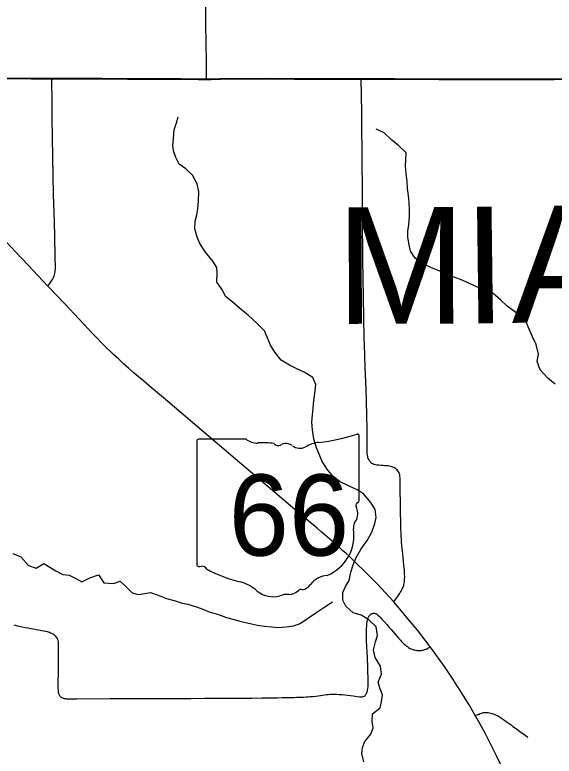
# Model space of a CAD drawing. Extents: x -87 to 2145, y -2128 to 440.
# Drawn here: x 904.023 to 904.9, y 242.673 to 243.878 of the extents above; entities that cross this region are included whole.
import ezdxf

# ---------------------------------------------------------------- set-up
doc = ezdxf.new("R2010")
doc.units = 0
for name, color, linetype in [('GM_X_County_Road', 7, 'Continuous'), ('GM_X_County_Text', 7, 'Continuous'), ('GM_X_Minor_River', 7, 'Continuous'), ('GM_X_State_Location', 7, 'Continuous'), ('GM_X_State_Route', 7, 'Continuous'), ('GM_X_State_Shield', 7, 'Continuous'), ('GM_X_Township_Road', 7, 'Continuous'), ('GM_X_Township_Text', 7, 'Continuous'), ('SH_Cut_Line', 7, 'Continuous')]:
    doc.layers.add(name, color=color, linetype=linetype)

msp = doc.modelspace()

# ---------------------------------------------------------------- linework, layer by layer
at = {"layer": 'GM_X_County_Road'}
for points in [[(903.7654, 243.7759), (903.777, 243.7758), (903.826, 243.7752), (903.8459, 243.775), (903.8627, 243.775), (903.8807, 243.7748), (903.9136, 243.7747), (903.9397, 243.7746), (903.972, 243.7745), (904.0074, 243.7745), (904.049, 243.7742), (904.0726, 243.774), (904.0847, 243.7741)], [(904.0847, 243.7741), (904.095, 243.7741), (904.1329, 243.774), (904.1652, 243.7739), (904.2062, 243.7738), (904.2435, 243.7736), (904.2659, 243.7735), (904.2938, 243.7734), (904.3218, 243.7732), (904.3348, 243.7732)], [(904.3348, 243.7732), (904.3423, 243.7732), (904.3572, 243.7734), (904.4026, 243.7739), (904.438, 243.7739), (904.4771, 243.7738), (904.5162, 243.7737), (904.5622, 243.7737), (904.5863, 243.7735)], [(904.5863, 243.7735), (904.5889, 243.7735), (904.6169, 243.7734), (904.6405, 243.7734), (904.7126, 243.773), (904.7399, 243.773), (904.8021, 243.773), (904.8493, 243.7731), (904.8648, 243.7732), (904.8996, 243.7732), (904.9319, 243.7734)], [(904.7716, 242.739), (904.778, 242.7416), (904.7798, 242.7424), (904.7818, 242.743), (904.7834, 242.7434), (904.7851, 242.7438), (904.7866, 242.744), (904.7886, 242.7442), (904.7904, 242.7441), (904.7926, 242.7439), (904.7947, 242.7436), (904.7967, 242.7431), (904.7984, 242.7426), (904.8006, 242.7418), (904.8024, 242.7411), (904.8045, 242.7402), (904.8069, 242.739), (904.8091, 242.7379), (904.8128, 242.7358)], [(904.8128, 242.7358), (904.8144, 242.7347), (904.8157, 242.7338), (904.8174, 242.7326), (904.8188, 242.7316), (904.8211, 242.7301), (904.8234, 242.7284), (904.8265, 242.7262), (904.8297, 242.7238), (904.8329, 242.7214), (904.8368, 242.7185), (904.8414, 242.7153), (904.8462, 242.7118), (904.8507, 242.7086), (904.8571, 242.7041)]]:
    msp.add_lwpolyline(points, dxfattribs=at)
at = {"layer": 'GM_X_Minor_River'}
for points in [[(904.2903, 243.6357), (904.2848, 243.6461), (904.2808, 243.6569), (904.2799, 243.6664), (904.2809, 243.6767), (904.282, 243.6911), (904.286, 243.7029), (904.2885, 243.7123)], [(904.6594, 243.654), (904.6463, 243.6661), (904.6358, 243.6747), (904.6235, 243.6864), (904.6103, 243.6921)], [(904.9014, 243.2776), (904.8898, 243.2877), (904.8771, 243.3009), (904.8721, 243.3144), (904.8746, 243.3265), (904.8704, 243.3422), (904.8646, 243.3545), (904.8592, 243.3672), (904.853, 243.3811), (904.8377, 243.3944), (904.8234, 243.4046), (904.8133, 243.4143), (904.7999, 243.4257), (904.7851, 243.431), (904.7723, 243.4366), (904.7599, 243.4426), (904.7478, 243.4482), (904.7357, 243.4523), (904.7248, 243.4575), (904.7142, 243.4615), (904.6991, 243.4676), (904.6867, 243.4732), (904.6739, 243.4826), (904.6665, 243.4938), (904.6634, 243.5072), (904.6621, 243.5172), (904.6619, 243.5267), (904.6633, 243.537), (904.6644, 243.5506), (904.6646, 243.5605), (904.6641, 243.5739), (904.6632, 243.5846), (904.6615, 243.5957), (904.6607, 243.6079), (904.659, 243.6197), (904.6582, 243.6327), (904.6587, 243.6422), (904.6594, 243.654)], [(904.5904, 242.6641), (904.5873, 242.6775), (904.5883, 242.6869), (904.5919, 242.6967), (904.6017, 242.709), (904.6057, 242.7192), (904.604, 242.7295), (904.6043, 242.742), (904.6167, 242.7516), (904.6192, 242.7622), (904.6206, 242.7724), (904.6163, 242.7839), (904.6138, 242.7935), (904.6191, 242.8063), (904.6175, 242.8196), (904.6086, 242.8335), (904.6062, 242.8461), (904.6096, 242.8589), (904.6128, 242.8691), (904.6105, 242.8832), (904.5986, 242.8949), (904.5861, 242.9021), (904.5733, 242.9062), (904.5609, 242.9167), (904.5562, 242.9267), (904.5565, 242.9389), (904.5605, 242.9487), (904.5664, 242.9588), (904.5694, 242.972), (904.5731, 242.9841), (904.5779, 242.9958), (904.5859, 243.01), (904.5957, 243.0239), (904.6032, 243.0374), (904.6085, 243.0514), (904.6106, 243.0608), (904.6086, 243.0738), (904.602, 243.0854), (904.5901, 243.0993), (904.5796, 243.106), (904.5645, 243.1132), (904.5517, 243.1192), (904.5404, 243.1279), (904.5304, 243.1403), (904.5223, 243.153), (904.5176, 243.1638), (904.5133, 243.1745), (904.509, 243.1887), (904.5071, 243.2036), (904.5058, 243.2158), (904.5068, 243.2279), (904.5078, 243.2386), (904.5093, 243.2515), (904.5111, 243.267), (904.5125, 243.2773), (904.5074, 243.2884), (904.4935, 243.2971), (904.4803, 243.3031), (904.4694, 243.3087), (904.4562, 243.3166), (904.4455, 243.3298), (904.4385, 243.341), (904.4334, 243.3541), (904.4287, 243.3645), (904.4168, 243.3765), (904.4022, 243.3898), (904.3917, 243.3984), (904.3783, 243.4102), (904.3656, 243.4204), (904.3608, 243.4308), (904.3516, 243.4435), (904.3519, 243.458), (904.3514, 243.4675), (904.3447, 243.4776), (904.3329, 243.4923), (904.3236, 243.5066), (904.3193, 243.5166), (904.3158, 243.5304), (904.3164, 243.5429), (904.319, 243.5532), (904.3207, 243.5627), (904.3217, 243.5752), (904.3224, 243.5904), (904.3197, 243.6034), (904.3116, 243.6173), (904.3008, 243.6279), (904.2903, 243.6357)], [(904.0197, 243.0026), (904.0329, 242.9969), (904.0451, 242.9833), (904.0576, 242.9789), (904.07, 242.9862), (904.0895, 242.9743), (904.1012, 242.9683), (904.1111, 242.9673), (904.1224, 242.9617), (904.1322, 242.9565), (904.1449, 242.9631), (904.1591, 242.9677), (904.1675, 242.9546), (904.1835, 242.9538), (904.1943, 242.9573), (904.2043, 242.9476), (904.214, 242.9386), (904.2243, 242.9361), (904.2338, 242.9374), (904.2438, 242.9394), (904.2562, 242.935), (904.2698, 242.9293), (904.2823, 242.9263), (904.2948, 242.9219), (904.3043, 242.9201), (904.3183, 242.9156), (904.3285, 242.9119), (904.3391, 242.9079), (904.3542, 242.9034), (904.367, 242.8985), (904.3776, 242.8956), (904.3909, 242.8918), (904.4076, 242.888), (904.4178, 242.8859), (904.4288, 242.8845), (904.4402, 242.8831), (904.4513, 242.8824), (904.4642, 242.8833), (904.4768, 242.8852), (904.4868, 242.8888), (904.5007, 242.898), (904.5139, 242.9072), (904.527, 242.9156), (904.5394, 242.9237)]]:
    msp.add_lwpolyline(points, dxfattribs=at)
at = {"layer": 'GM_X_State_Route'}
for points in [[(904.1514, 243.3582), (904.1493, 243.3604), (904.1046, 243.4078), (904.0767, 243.4372), (904.0528, 243.4626), (904.0167, 243.5008), (903.9828, 243.5367), (903.9298, 243.5927), (903.883, 243.6428), (903.8538, 243.6758), (903.8316, 243.7007), (903.805, 243.7304), (903.7762, 243.7635), (903.7654, 243.7759)], [(904.5906, 242.9747), (904.5885, 242.9769), (904.5818, 242.9833), (904.576, 242.9889), (904.5712, 242.9934), (904.5663, 242.998), (904.5616, 243.0023), (904.5562, 243.007), (904.5502, 243.0126), (904.5431, 243.0188), (904.535, 243.026), (904.5274, 243.0324), (904.5209, 243.038), (904.5143, 243.0435), (904.4876, 243.0662), (904.4673, 243.0834), (904.4458, 243.1016), (904.4061, 243.1351), (904.3812, 243.1566), (904.3156, 243.2122), (904.2679, 243.2527), (904.2453, 243.2717), (904.2325, 243.2826), (904.2242, 243.2897), (904.2169, 243.2958), (904.2078, 243.3037), (904.1997, 243.3109), (904.1919, 243.3182), (904.1834, 243.3262), (904.1684, 243.3408), (904.1514, 243.3582)], [(904.6984, 242.8508), (904.6901, 242.8615), (904.678, 242.8772), (904.6626, 242.896), (904.6534, 242.9069), (904.6391, 242.924), (904.626, 242.9382), (904.6187, 242.946), (904.6129, 242.9521), (904.6077, 242.9575), (904.6008, 242.9645), (904.5949, 242.9704), (904.5906, 242.9747)], [(904.7443, 242.784), (904.7427, 242.7866), (904.7373, 242.7952), (904.7366, 242.7962), (904.7213, 242.8189), (904.7003, 242.8482), (904.6984, 242.8508)], [(904.9465, 242.3679), (904.9377, 242.3866), (904.9311, 242.4009), (904.905, 242.4579), (904.8643, 242.547), (904.8145, 242.6557), (904.8065, 242.6726), (904.7948, 242.6963), (904.7875, 242.7104), (904.774, 242.7349), (904.7716, 242.739), (904.7615, 242.7564), (904.7524, 242.7713), (904.7443, 242.784)]]:
    msp.add_lwpolyline(points, dxfattribs=at)
at = {"layer": 'GM_X_State_Shield'}
for p, q in [((904.3989, 243.1885), (904.3217, 243.1885)), ((904.5828, 243.0888), (904.5828, 243.1935)), ((904.3191, 243.1851), (904.3191, 242.9849)), ((904.5827, 243.0888), (904.5828, 243.0888))]:
    msp.add_line(p, q, dxfattribs=at)
for centre, radius, start, end in [((904.3221, 243.1855), 0.00305, 98.1301, 188.1301), ((904.4173, 243.2117), 0.0296, 231.6195, 271.1119), ((904.4888, 243.4613), 0.2796, 275.8445, 288.9065), ((904.5798, 243.1939), 0.00294, 351.8621, 97.738), ((904.4271, 243.0762), 0.1064, 80.4867, 94.9883), ((904.4513, 243.1865), 0.00855, 219.7921, 297.1024), ((904.4638, 243.1634), 0.0178, 54.4667, 119.1411), ((904.4868, 243.1951), 0.0214, 233.8562, 294.8282), ((904.5245, 243.1274), 0.0563, 97.3462, 120.7689), ((904.5821, 243.0811), 0.00454, 107.944, 210.337), ((904.5532, 243.0679), 0.0273, 340.033, 23.6496), ((904.5796, 243.0884), 0.00314, 289.6038, 7.7341), ((904.5933, 243.045), 0.0198, 136.8065, 186.9296), ((904.5045, 243.0317), 0.0699, 292.3089, 8.9858), ((904.3221, 242.9845), 0.00308, 171.9584, 258.3066), ((904.3226, 243.005), 0.0235, 267.339, 280.6039), ((904.3274, 242.9734), 0.00848, 29.7484, 93.2717), ((904.4345, 243.1532), 0.2019, 240.4129, 257.1985), ((904.534, 242.9288), 0.0383, 94.4031, 142.5768), ((904.3743, 242.895), 0.0632, 47.1842, 75.836), ((904.4855, 242.9655), 0.0226, 282.8732, 323.2771), ((904.4426, 242.9724), 0.0401, 230.7004, 286.2918), ((904.4658, 242.9032), 0.0329, 85.6951, 111.2099), ((904.4687, 242.9574), 0.0214, 268.777, 315.5493), ((904.488, 242.938), 0.00601, 65.7517, 132.6484)]:
    msp.add_arc(centre, radius, start, end, dxfattribs=at)
at = {"layer": 'GM_X_Township_Road'}
for points in [[(904.3348, 243.7732), (904.3348, 243.7788), (904.3348, 243.7806), (904.3346, 243.8049), (904.3342, 243.8291), (904.3338, 243.867), (904.3337, 243.9037)], [(904.0767, 243.4372), (904.0801, 243.4417), (904.0818, 243.444), (904.0833, 243.4463), (904.0843, 243.4482), (904.0854, 243.4502), (904.0863, 243.4522), (904.087, 243.4541), (904.0875, 243.456), (904.088, 243.4581), (904.0884, 243.4603), (904.0887, 243.4625), (904.0889, 243.4653), (904.0891, 243.469), (904.0888, 243.4824), (904.0879, 243.5199), (904.087, 243.5582), (904.0861, 243.5858), (904.0844, 243.6782), (904.0839, 243.712), (904.0835, 243.7395), (904.083, 243.7688), (904.0829, 243.7699), (904.0831, 243.7716), (904.0834, 243.7725), (904.084, 243.7732), (904.0847, 243.7741)], [(904.5913, 243.3418), (904.591, 243.3519), (904.5896, 243.4196), (904.589, 243.4805), (904.5882, 243.5494), (904.588, 243.5817), (904.588, 243.6078), (904.5879, 243.6271), (904.5877, 243.6526), (904.5872, 243.6973), (904.587, 243.7184), (904.5868, 243.7482), (904.5863, 243.7735)], [(904.6391, 242.924), (904.646, 242.9336), (904.6482, 242.9369), (904.6496, 242.9391), (904.6509, 242.9412), (904.6524, 242.9437), (904.6535, 242.946), (904.6544, 242.948), (904.6552, 242.95), (904.6557, 242.9523), (904.6561, 242.9545), (904.6565, 242.9566), (904.6567, 242.9609), (904.6568, 242.9643), (904.6567, 242.9693), (904.6563, 242.9758), (904.6557, 242.9836), (904.6543, 242.9958), (904.653, 243.0067), (904.6523, 243.0147), (904.6517, 243.0226), (904.6511, 243.034), (904.6507, 243.0437), (904.6503, 243.0553), (904.6501, 243.0673), (904.6499, 243.0747), (904.6499, 243.0807), (904.6497, 243.1091), (904.6496, 243.1202), (904.6493, 243.1251), (904.649, 243.1284), (904.6487, 243.1304), (904.6483, 243.1322), (904.6476, 243.1339), (904.6468, 243.1355), (904.6457, 243.1371), (904.6445, 243.1385), (904.6432, 243.1397), (904.6419, 243.1408), (904.6404, 243.1417), (904.639, 243.1425), (904.6377, 243.1431), (904.6358, 243.1436), (904.6345, 243.144), (904.6323, 243.1445), (904.6298, 243.1448), (904.6275, 243.145), (904.6248, 243.1452), (904.622, 243.1454), (904.6183, 243.1456), (904.6147, 243.1459), (904.6115, 243.1463), (904.6091, 243.1467), (904.6068, 243.1474), (904.6053, 243.1481), (904.6036, 243.149), (904.6023, 243.15), (904.601, 243.1513), (904.5999, 243.1526), (904.5992, 243.1537), (904.5984, 243.1551), (904.5977, 243.1565), (904.5971, 243.1581), (904.5967, 243.1602), (904.5963, 243.1624), (904.596, 243.165), (904.596, 243.1672), (904.5959, 243.17), (904.5959, 243.1743), (904.5958, 243.2046), (904.5948, 243.2497), (904.5941, 243.2699), (904.5925, 243.3047), (904.5913, 243.3418)], [(904.5923, 242.7718), (904.593, 242.7727), (904.5938, 242.7736), (904.5946, 242.7751), (904.5954, 242.7768), (904.5961, 242.7787), (904.5966, 242.7806), (904.5969, 242.7825), (904.5972, 242.7871), (904.5974, 242.7907), (904.5974, 242.7944), (904.5971, 242.8168), (904.5964, 242.8336), (904.5955, 242.851), (904.595, 242.8615), (904.5949, 242.8687), (904.5949, 242.8789), (904.5952, 242.8863), (904.5955, 242.8886), (904.5958, 242.8915), (904.5962, 242.8939), (904.5967, 242.8959), (904.5974, 242.8979), (904.5979, 242.8991), (904.5985, 242.9002), (904.5992, 242.9012), (904.5999, 242.9021), (904.6007, 242.903), (904.6015, 242.9038), (904.6026, 242.9044), (904.6037, 242.9049), (904.6048, 242.9052), (904.6058, 242.9053), (904.6068, 242.9053), (904.6077, 242.9053), (904.6087, 242.9051), (904.6099, 242.9048), (904.6109, 242.9043), (904.612, 242.9035), (904.6134, 242.9024), (904.6153, 242.9007), (904.617, 242.8989), (904.6193, 242.8965), (904.6229, 242.8925), (904.6276, 242.8871), (904.6315, 242.8825), (904.6346, 242.8789), (904.6411, 242.8714), (904.6466, 242.8651), (904.6498, 242.8615), (904.6519, 242.8593), (904.6538, 242.8574), (904.6556, 242.8557), (904.6575, 242.854), (904.6593, 242.8526), (904.6612, 242.8512), (904.6629, 242.85), (904.6648, 242.8489), (904.6669, 242.8478), (904.6691, 242.8469), (904.6711, 242.8461), (904.6728, 242.8457), (904.6747, 242.8452), (904.6766, 242.8449), (904.6784, 242.8447), (904.6802, 242.8446), (904.6817, 242.8447), (904.6839, 242.8449), (904.6859, 242.8452), (904.6879, 242.8457), (904.6897, 242.8464), (904.6915, 242.8471), (904.6943, 242.8486), (904.6984, 242.8508)], [(904.0213, 242.8864), (904.0272, 242.8851), (904.0348, 242.8834), (904.0398, 242.8823), (904.0441, 242.8815), (904.049, 242.8806), (904.0533, 242.8799), (904.0575, 242.8791), (904.0622, 242.8783), (904.0661, 242.8776), (904.0702, 242.8767), (904.0729, 242.8762), (904.0755, 242.8756), (904.0773, 242.8751), (904.0792, 242.8745), (904.0811, 242.8738), (904.0825, 242.8731), (904.0839, 242.8724), (904.0851, 242.8717), (904.0864, 242.8708), (904.0875, 242.8699), (904.0887, 242.8687), (904.0899, 242.8673), (904.0908, 242.8659), (904.0916, 242.8645), (904.0924, 242.8628), (904.0929, 242.8614), (904.0934, 242.8595), (904.0935, 242.8572), (904.0935, 242.8548), (904.0935, 242.8503), (904.0934, 242.8452), (904.0933, 242.829), (904.0933, 242.8266), (904.0932, 242.8179), (904.0931, 242.7839), (904.0933, 242.7801), (904.0934, 242.7781), (904.0937, 242.7764), (904.0941, 242.775), (904.0946, 242.7736), (904.0951, 242.7726), (904.0955, 242.7718), (904.0961, 242.7709), (904.0968, 242.7701), (904.0975, 242.7695)], [(904.0975, 242.7695), (904.0984, 242.7689), (904.0994, 242.7684), (904.1007, 242.7678), (904.1018, 242.7674), (904.1032, 242.767), (904.1047, 242.7667), (904.1067, 242.7664), (904.1091, 242.7663), (904.112, 242.7662), (904.1177, 242.7662), (904.1239, 242.7663), (904.1778, 242.7668), (904.2338, 242.7667), (904.2884, 242.7668), (904.3089, 242.7668), (904.3313, 242.7671), (904.3574, 242.7672), (904.3748, 242.7673), (904.3858, 242.7674), (904.3971, 242.7674), (904.4088, 242.7676), (904.4244, 242.7677), (904.439, 242.7678), (904.4502, 242.7681), (904.4578, 242.7682), (904.4654, 242.7684), (904.4721, 242.7686), (904.4772, 242.7687), (904.4807, 242.7688), (904.4843, 242.7689), (904.4884, 242.769), (904.4924, 242.7692), (904.4965, 242.7694), (904.4999, 242.7696), (904.5032, 242.7699), (904.5076, 242.7703), (904.5122, 242.7708), (904.5164, 242.7713), (904.5202, 242.7718), (904.5238, 242.7723), (904.5266, 242.7727), (904.5294, 242.7731), (904.5323, 242.7734), (904.5357, 242.7737), (904.5394, 242.7738), (904.5426, 242.7738), (904.5465, 242.7737), (904.5505, 242.7735), (904.555, 242.7732), (904.5595, 242.7727), (904.564, 242.7721), (904.5686, 242.7715), (904.5733, 242.7709), (904.5794, 242.77), (904.5834, 242.7695), (904.5853, 242.7694), (904.5871, 242.7695), (904.5883, 242.7696), (904.5895, 242.77), (904.5908, 242.7707), (904.5923, 242.7718)]]:
    msp.add_lwpolyline(points, dxfattribs=at)
at = {"layer": 'GM_X_Township_Text'}
for points in [[(904.0072, 243.7751), (904.0488, 243.7747), (904.0724, 243.7746), (904.0845, 243.7746), (904.0948, 243.7746), (904.1327, 243.7745), (904.165, 243.7745), (904.206, 243.7743), (904.2433, 243.7741), (904.2656, 243.7741), (904.2936, 243.7739), (904.3216, 243.7737), (904.3346, 243.7738), (904.3421, 243.7738), (904.357, 243.7739), (904.4023, 243.7744), (904.4377, 243.7745), (904.4769, 243.7743), (904.516, 243.7742), (904.562, 243.7743), (904.586, 243.774), (904.5887, 243.774), (904.6167, 243.7739), (904.6403, 243.7739), (904.7123, 243.7735), (904.7397, 243.7735), (904.8018, 243.7735), (904.849, 243.7737), (904.8646, 243.7738), (904.8994, 243.7737), (904.9317, 243.7739)], [(904.9317, 243.7739), (904.8994, 243.7737), (904.8646, 243.7738), (904.849, 243.7737), (904.8018, 243.7735), (904.7397, 243.7735), (904.7123, 243.7735), (904.6403, 243.7739), (904.6167, 243.7739), (904.5887, 243.774), (904.586, 243.774), (904.562, 243.7743), (904.516, 243.7742), (904.4769, 243.7743), (904.4377, 243.7745), (904.4023, 243.7744), (904.357, 243.7739), (904.3421, 243.7738), (904.3346, 243.7738), (904.3216, 243.7737), (904.2936, 243.7739), (904.2656, 243.7741), (904.2433, 243.7741), (904.206, 243.7743), (904.165, 243.7745), (904.1327, 243.7745), (904.0948, 243.7746), (904.0845, 243.7746), (904.0724, 243.7746), (904.0488, 243.7747), (904.0072, 243.7751)]]:
    msp.add_lwpolyline(points, dxfattribs=at)
at = {"layer": 'SH_Cut_Line'}
for points in [[(904.0072, 243.7751), (904.0488, 243.7747), (904.0724, 243.7746), (904.0845, 243.7746), (904.0948, 243.7746), (904.1327, 243.7745), (904.165, 243.7745), (904.206, 243.7743), (904.2433, 243.7741), (904.2656, 243.7741), (904.2936, 243.7739), (904.3216, 243.7737), (904.3346, 243.7738), (904.3421, 243.7738), (904.357, 243.7739), (904.4023, 243.7744), (904.4377, 243.7745), (904.4769, 243.7743), (904.516, 243.7742), (904.562, 243.7743), (904.586, 243.774), (904.5887, 243.774), (904.6167, 243.7739), (904.6403, 243.7739), (904.7123, 243.7735), (904.7397, 243.7735), (904.8018, 243.7735), (904.849, 243.7737), (904.8646, 243.7738), (904.8994, 243.7737), (904.9317, 243.7739)], [(904.9317, 243.7739), (904.8994, 243.7737), (904.8646, 243.7738), (904.849, 243.7737), (904.8018, 243.7735), (904.7397, 243.7735), (904.7123, 243.7735), (904.6403, 243.7739), (904.6167, 243.7739), (904.5887, 243.774), (904.586, 243.774), (904.562, 243.7743), (904.516, 243.7742), (904.4769, 243.7743), (904.4377, 243.7745), (904.4023, 243.7744), (904.357, 243.7739), (904.3421, 243.7738), (904.3346, 243.7738), (904.3216, 243.7737), (904.2936, 243.7739), (904.2656, 243.7741), (904.2433, 243.7741), (904.206, 243.7743), (904.165, 243.7745), (904.1327, 243.7745), (904.0948, 243.7746), (904.0845, 243.7746), (904.0724, 243.7746), (904.0488, 243.7747), (904.0072, 243.7751)]]:
    msp.add_lwpolyline(points, dxfattribs=at)

# ---------------------------------------------------------------- texts
at = {"layer": 'GM_X_County_Text'}
for s, rotation, p in [('M', 0.1487, (904.5455, 243.3758)), ('I', 0.7177, (904.7534, 243.3764)), ('A', 0.7624, (904.8311, 243.3774))]:
    msp.add_text(s, height=0.1894, rotation=rotation, dxfattribs=at).set_placement(p)
at = {"layer": 'GM_X_State_Location'}
for s in ['s', 'r']:
    msp.add_text(s, height=0.000189, dxfattribs=at).set_placement((904.448, 243.0717))
msp.add_text('66', height=0.000189, rotation=0, dxfattribs=at).set_placement((904.4003, 243.0579))
at = {"layer": 'GM_X_State_Shield'}
msp.add_text('66', height=0.13184, dxfattribs=at).set_placement((904.3706, 242.9991))

doc.saveas('drawing.dxf')
